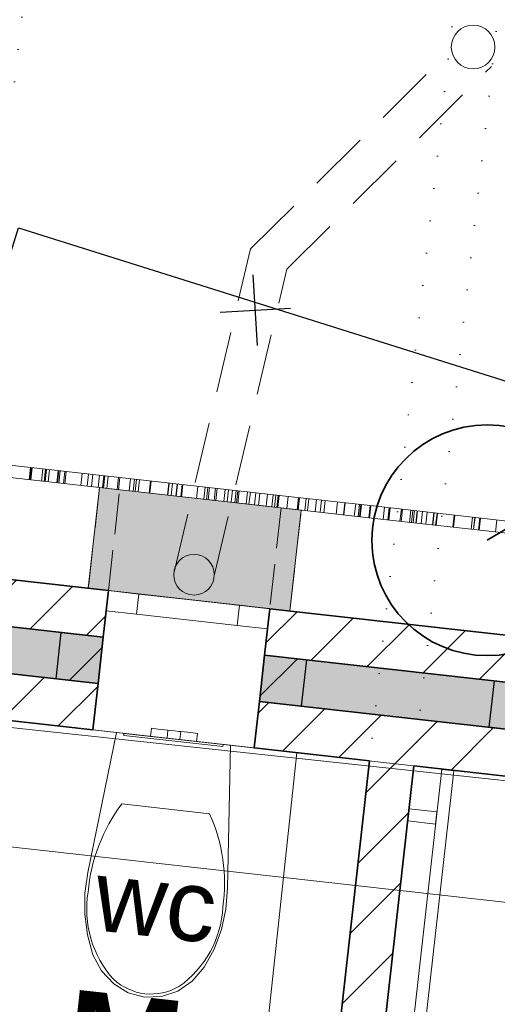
# Model space of a CAD drawing. Header units: millimetres. Extents: x -115474967 to 444143, y -74377 to 241828222.
# Tile 521 of 590: x 312974 to 314151, y 245215 to 247639. Entities that reach past the tile are written whole.
import ezdxf

# ---------------------------------------------------------------- set-up
doc = ezdxf.new("R2010")
doc.units = ezdxf.units.MM
doc.header["$MEASUREMENT"] = 0
for name, pattern in [('Dense Dotted', [80, 0, -80]), ('Hidden Line', [140, 100, -40]), ('Hidden Line copy', [230, 150, -80])]:
    doc.linetypes.add(name, pattern=pattern)
for name, color, linetype, lineweight in [('0_Pen_No__16', 9, 'Continuous', 20), ('0_Pen_No__3', 7, 'Continuous', 15), ('A_BEAMS_Pen_No__3', 7, 'Continuous', 15), ('A_FLOORS FINISH_Pen_No__128', 9, 'Continuous', 0), ('A_SURVEY_Pen_No__1', 7, 'Continuous', 30), ('A_WALL LOAD_Pen_No__1', 7, 'Continuous', 30), ('A_WALL LOAD_Pen_No__2', 1, 'Continuous', 25), ('A_WALL LOAD_Pen_No__3', 7, 'Continuous', 15), ('A_WALL LOAD_Pen_No__6', 7, 'Continuous', 5), ('B_FURN LOOSE_Pen_No__6', 7, 'Continuous', 5), ('C_TEXT GA_Pen_No__6', 7, 'Continuous', 5), ('PALLISADE FENCE_Pen_No__1', 7, 'Continuous', 30), ('SEWER LINE_Pen_No__10', 9, 'Continuous', 20), ('SEWER LINE_Pen_No__6', 7, 'Continuous', 5), ('SPLITPOLE FENCE_Pen_No__2', 7, 'Continuous', 20)]:
    doc.layers.add(name, color=color, linetype=linetype, lineweight=lineweight)
for name, color, linetype, lineweight, true_color in [('0_Pen_No__7', 7, 'Continuous', 5, 0x3f3f3f), ('A_FLOORS FINISH_Pen_No__168', 7, 'Continuous', 5, 0x996633), ('A_WALL LOAD_Pen_No__7', 7, 'Continuous', 5, 0x3f3f3f)]:
    doc.layers.add(name, color=color, linetype=linetype, lineweight=lineweight, true_color=true_color)
doc.layers.add('A_BEAMS', color=7, linetype='Continuous')
doc.layers.add('B_FURN LOOSE', color=7, linetype='Continuous')
doc.styles.add('GENERATED_STYLE_1', font='GOTHIC.TTF')
doc.styles.add('GENERATED_STYLE_2', font='arial.ttf')
doc.styles.add('GENERATED_STYLE_6', font='GOTHICB.TTF')
doc.dimstyles.new('GENERATED_STYLE__7', dxfattribs={"dimtxt": 200, "dimasz": 95, "dimexe": 0.18, "dimexo": 90000, "dimgap": 0.09, "dimtad": 1, "dimtih": 1, "dimtoh": 1, "dimdec": 0, "dimzin": 0, "dimdsep": 46, "dimtxsty": 'GENERATED_STYLE_1', "dimblk": 'ARROWHEAD_2', "dimblk1": 'ARROWHEAD_2', "dimblk2": 'ARROWHEAD_2', "dimcen": 0.09, "dimclrd": 7, "dimclre": 7, "dimclrt": 7, "dimadec": 0, "dimazin": 0, "dimtfac": 1, "dimtdec": 4, "dimtmove": 2, "dimatfit": 3, "dimfxl": 1, "dimtolj": 1, "dimtzin": 0, "dimarcsym": 0})
pattern_1 = [(45, (426418.63, 157469.93), (-76.89786, 76.89786), [])]
pattern_2 = [(45, (426418.63, 157469.93), (-127.27922, 127.27922), [])]

# ---------------------------------------------------------------- blocks, each defined once
blk = doc.blocks.new('LASER CUT SCREEN[12]', base_point=(-110963.4, 88761.6))
at = {"layer": 'A_BEAMS_Pen_No__3', "color": 30, "linetype": 'Continuous', "lineweight": 15}
for p, q in [((-112774.3, 88994.7), (-113678.8, 89096)), ((-112777.6, 88964.8), (-113682.2, 89066.2)), ((-113420.6, 89036.9), (-113417.3, 89066.7)), ((-113419.1, 89036.7), (-113415.8, 89066.5)), ((-113416.9, 89036.5), (-113413.6, 89066.3)), ((-113390.6, 89033.5), (-113387.3, 89063.4)), ((-113383.8, 89032.8), (-113380.4, 89062.6)), ((-113382, 89032.6), (-113378.6, 89062.4)), ((-113381.3, 89032.5), (-113378, 89062.3)), ((-113374.3, 89031.7), (-113371, 89061.5)), ((-113352.3, 89029.2), (-113349, 89059.1)), ((-113350.8, 89029.1), (-113347.4, 89058.9)), ((-113347.7, 89028.7), (-113344.4, 89058.5)), ((-113336.4, 89027.5), (-113333.1, 89057.3)), ((-113333.2, 89027.1), (-113329.9, 89056.9)), ((-113293.8, 89022.7), (-113290.4, 89052.5)), ((-113277.6, 89020.9), (-113274.3, 89050.7)), ((-113267.6, 89019.8), (-113264.3, 89049.6)), ((-113250.8, 89017.9), (-113247.4, 89047.7)), ((-113240.2, 89016.7), (-113236.8, 89046.5)), ((-113237.8, 89016.4), (-113234.4, 89046.2)), ((-113229.5, 89015.5), (-113226.2, 89045.3)), ((-113204, 89012.6), (-113200.6, 89042.4)), ((-113200.8, 89012.3), (-113197.5, 89042.1)), ((-113174.4, 89009.3), (-113171.1, 89039.1)), ((-113164.3, 89008.2), (-113161, 89038)), ((-113159.3, 89007.6), (-113156, 89037.4)), ((-113152.5, 89006.8), (-113149.1, 89036.7)), ((-113125.3, 89003.8), (-113121.9, 89033.6)), ((-113123.5, 89003.6), (-113120.1, 89033.4)), ((-113079.8, 88998.7), (-113076.5, 89028.5)), ((-113079, 88998.6), (-113075.6, 89028.4)), ((-113070.7, 88997.7), (-113067.4, 89027.5)), ((-113059.4, 88996.4), (-113056, 89026.2)), ((-113058.8, 88996.4), (-113055.5, 89026.2)), ((-113046.9, 88995), (-113043.6, 89024.8)), ((-113045.4, 88994.9), (-113042.1, 89024.7)), ((-113008.4, 88990.7), (-113005.1, 89020.5)), ((-112990.9, 88988.7), (-112987.6, 89018.6)), ((-112983.6, 88987.9), (-112980.3, 89017.7)), ((-112979.9, 88987.5), (-112976.6, 89017.3)), ((-112965, 88985.8), (-112961.6, 89015.7)), ((-112961, 88985.4), (-112957.7, 89015.2)), ((-112941.1, 88983.2), (-112937.7, 89013)), ((-112933.3, 88982.3), (-112929.9, 89012.1)), ((-112923.2, 88981.2), (-112919.8, 89011)), ((-112914.1, 88980.1), (-112910.8, 89010)), ((-112909.9, 88979.7), (-112906.5, 89009.5)), ((-112907, 88979.3), (-112903.7, 89009.2)), ((-112886.4, 88977), (-112883.1, 89006.9)), ((-112879.3, 88976.2), (-112875.9, 89006.1)), ((-112865.5, 88974.7), (-112862.2, 89004.5)), ((-112856, 88973.6), (-112852.6, 89003.4)), ((-112837.1, 88971.5), (-112833.7, 89001.3)), ((-112823, 88969.9), (-112819.7, 88999.8)), ((-112816.2, 88969.2), (-112812.8, 88999)), ((-112810.5, 88968.5), (-112807.2, 88998.3)), ((-112808.2, 88968.3), (-112804.8, 88998.1)), ((-112785.8, 88965.8), (-112782.5, 88995.6)), ((-112580.8, 88973), (-112774.3, 88994.7)), ((-112760.3, 88962.9), (-112757, 88992.7)), ((-112758, 88962.7), (-112754.7, 88992.5)), ((-112742, 88960.9), (-112738.7, 88990.7)), ((-112735.4, 88960.1), (-112732.1, 88989.9)), ((-112716.1, 88958), (-112712.7, 88987.8)), ((-112704.1, 88956.6), (-112700.8, 88986.4)), ((-112695.2, 88955.6), (-112691.9, 88985.4)), ((-112664.4, 88952.2), (-112661.1, 88982)), ((-112646.5, 88950.2), (-112643.1, 88980)), ((-112645.5, 88950), (-112642.1, 88979.9)), ((-112619.7, 88947.2), (-112616.4, 88977)), ((-112610.3, 88946.1), (-112606.9, 88975.9)), ((-112607, 88945.7), (-112603.7, 88975.5)), ((-112605.9, 88945.6), (-112602.6, 88975.4)), ((-112605.4, 88945.5), (-112602, 88975.4)), ((-112584.3, 88943.2), (-112580.9, 88973)), ((-112584.1, 88943.2), (-112777.6, 88964.8)), ((-112582, 88942.9), (-112578.7, 88972.7)), ((-111601.7, 88863.3), (-112580.8, 88973)), ((-112548.4, 88939.2), (-112545, 88969)), ((-112537.1, 88937.9), (-112533.7, 88967.7)), ((-112534.6, 88937.6), (-112531.3, 88967.4)), ((-112507.2, 88934.5), (-112503.8, 88964.4)), ((-112504.7, 88934.3), (-112501.3, 88964.1)), ((-112483.5, 88931.9), (-112480.2, 88961.7)), ((-112479.1, 88931.4), (-112475.8, 88961.2)), ((-112474.7, 88930.9), (-112471.3, 88960.7)), ((-112468, 88930.2), (-112464.7, 88960)), ((-112467, 88930), (-112463.7, 88959.9)), ((-112455.4, 88928.7), (-112452.1, 88958.6)), ((-112443.2, 88927.4), (-112439.9, 88957.2)), ((-112427, 88925.6), (-112423.7, 88955.4)), ((-112426.5, 88925.5), (-112423.1, 88955.3)), ((-112419.4, 88924.7), (-112416, 88954.5)), ((-112418.4, 88924.6), (-112415, 88954.4)), ((-112376.7, 88919.9), (-112373.3, 88949.7)), ((-112375.7, 88919.8), (-112372.4, 88949.6)), ((-111605, 88833.5), (-112584.1, 88943.2)), ((-112332.1, 88914.9), (-112328.7, 88944.7)), ((-112326.3, 88914.3), (-112323, 88944.1)), ((-112325.7, 88914.2), (-112322.3, 88944)), ((-112314.1, 88912.9), (-112310.8, 88942.7)), ((-112312.3, 88912.7), (-112309, 88942.5)), ((-112271.5, 88908.1), (-112268.2, 88938))]:
    blk.add_line(p, q, dxfattribs=at)
blk = doc.blocks.new('WC 24[30]', base_point=(-113065.2, 88398.6))
at = {"layer": 'B_FURN LOOSE_Pen_No__6', "color": 7, "linetype": 'Continuous', "lineweight": 5}
for p, q in [((-113121.8, 88404.9), (-113119.6, 88424.8)), ((-113119.6, 88424.8), (-113103, 88423)), ((-113103, 88423), (-113078.9, 88420.3)), ((-113081.1, 88400.4), (-113078.9, 88420.3)), ((-113078.9, 88420.3), (-113074.2, 88419.7)), ((-113074.2, 88419.7), (-113063, 88418.5)), ((-113063, 88418.5), (-113051.7, 88417.2)), ((-113051.7, 88417.2), (-113047.1, 88416.7)), ((-113049.3, 88396.8), (-113047.1, 88416.7)), ((-113047.1, 88416.7), (-113022.9, 88414)), ((-113121.8, 88404.9), (-113105.3, 88403.1)), ((-113105.3, 88403.1), (-113081.1, 88400.4)), ((-113081.1, 88400.4), (-113076.4, 88399.9)), ((-113076.4, 88399.9), (-113065.2, 88398.6)), ((-113065.2, 88398.6), (-113054, 88397.3)), ((-113054, 88397.3), (-113049.3, 88396.8)), ((-113049.3, 88396.8), (-113025.1, 88394.1)), ((-113025.1, 88394.1), (-113008.6, 88392.3)), ((-113022.9, 88414), (-113006.3, 88412.1)), ((-113008.6, 88392.3), (-113006.3, 88412.1)), ((-113084.5, 88226.6), (-113192.7, 88238.8)), ((-112976.2, 88214.5), (-113084.5, 88226.6))]:
    blk.add_line(p, q, dxfattribs=at)
at = {"layer": 'B_FURN LOOSE_Pen_No__6', "color": 7, "linetype": 'Continuous', "lineweight": 5, "flags": 128}
for points in [[(-113284.1, 87966.9), (-113277.3, 87916), (-113263.6, 87867.3), (-113242.3, 87827.5), (-113212.6, 87795.4), (-113176.6, 87773.3), (-113136.5, 87762.6), (-113095, 87764.2), (-113054.9, 87777.8), (-113018.9, 87802.4), (-112989.3, 87836.5), (-112965.2, 87881.1), (-112947.3, 87929.1), (-112936.2, 87979.5), (-112931.9, 88031.1), (-112925.1, 88382.9), (-113205.3, 88414.3), (-113276.5, 88069.7), (-113283.8, 88018.5)], [(-112943, 88384.9), (-113187.4, 88412.3), (-113188, 88407.3), (-112943.5, 88379.9)]]:
    blk.add_lwpolyline(points, close=True, dxfattribs=at)
at = {"layer": 'B_FURN LOOSE_Pen_No__6', "color": 7, "linetype": 'Continuous', "lineweight": 5}
for centre, major_axis, start_param, end_param in [((-112851.9, 87984.3), (47.4, 422.9), 1.041392, 1.594412), ((-113364.9, 88041.8), (47.4, 422.9), 4.688771, 5.241791), ((-113022.2, 87978.9), (28.6, 255.5), 1.515065, 2.415654), ((-113200, 87998.8), (28.6, 255.5), 3.867528, 4.768116), ((-113119.3, 87908.8), (15.4, 137.7), 2.509088, 3.135732), ((-113120.9, 87909), (15.4, 137.7), 3.147454, 3.774097)]:
    blk.add_ellipse(centre, major_axis=major_axis, ratio=0.999377, start_param=start_param, end_param=end_param, dxfattribs=at)
blk = doc.blocks.new('Safety Railing 24[68]', base_point=(-112576.1, 87413.2))
at = {"layer": 'B_FURN LOOSE_Pen_No__6', "color": 7, "linetype": 'Continuous', "lineweight": 5, "flags": 128}
blk.add_lwpolyline([(-112477.7, 87402.2), (-112374.7, 88319.7), (-112404.5, 88323.1), (-112507.5, 87405.5, -0.414214), (-112557.2, 87365.8), (-112581.1, 87368.5), (-112584.4, 87338.7), (-112560.6, 87336, 0.414214), (-112477.7, 87402.2)], format="xyb", close=True, dxfattribs=at)
for points in [[(-112488.1, 88196.6), (-112419.6, 88188.9), (-112416.2, 88218.7), (-112484.8, 88226.4)], [(-112564.3, 87517.5), (-112495.8, 87509.9), (-112492.4, 87539.7), (-112561, 87547.4)]]:
    blk.add_lwpolyline(points, close=True, dxfattribs=at)
blk = doc.blocks.new('ARROWHEAD_2')
at = {"color": 0, "linetype": 'Continuous', "lineweight": 0}
for p, q in [((-0.378, -0.655), (0.378, 0.655)), ((0, 0), (-1, 0))]:
    blk.add_line(p, q, dxfattribs=at)

msp = doc.modelspace()

# ---------------------------------------------------------------- hatches: boundary and pattern name
at = {"layer": '0_Pen_No__16', "linetype": 'Continuous', "lineweight": 0, "true_color": 0x202020}
for points in [[(313668.10008, 246432.05291), (313171.3016, 246487.71933), (313143.47925, 246239.44777), (313640.2848, 246183.78056)], [(313171.30139, 246487.71935), (313143.50098, 246239.61286), (313640.29381, 246183.94708), (313668.09422, 246432.05357)]]:
    msp.add_hatch(color=250, dxfattribs=at).paths.add_polyline_path(points)
at = {"layer": '0_Pen_No__7', "linetype": 'Continuous', "lineweight": 5, "true_color": 0x000000}
h = msp.add_hatch(dxfattribs=at)
h.set_pattern_fill('ANSI31', color=18, scale=870, style=0)
h.set_pattern_definition(pattern_1)
h.paths.add_polyline_path([(312709.21008, 246287.87223), (312696.40438, 246173.58743), (313180.29092, 246119.36781), (313193.09662, 246233.6525)])
h = msp.add_hatch(dxfattribs=at)
h.set_pattern_fill('ANSI31', color=18, scale=870, style=0)
h.set_pattern_definition(pattern_1)
h.paths.add_polyline_path([(313577.80332, 246074.82637), (314247.60213, 245999.77518), (314260.40778, 246114.06), (313590.60886, 246189.11118)])
h = msp.add_hatch(dxfattribs=at)
h.set_pattern_fill('ANSI31', color=18, scale=870, style=0)
h.set_pattern_definition(pattern_1)
h.paths.add_polyline_path([(312683.59878, 246059.30264), (312670.79308, 245945.01783), (313154.67962, 245890.79821), (313167.48532, 246005.08302)])
h = msp.add_hatch(dxfattribs=at)
h.set_pattern_fill('ANSI31', color=18, scale=870, style=0)
h.set_pattern_definition(pattern_1)
h.paths.add_polyline_path([(313552.19202, 245846.25677), (314221.99083, 245771.20559), (314234.79648, 245885.4904), (313564.99756, 245960.54159)])
h = msp.add_hatch(dxfattribs=at)
h.set_pattern_fill('ANSI31', color=18, scale=870, style=0)
h.set_pattern_definition(pattern_1)
h.paths.add_polyline_path([(313836.39334, 245814.41191), (313661.51354, 244256.01014), (313770.87313, 244244.15058), (313945.70924, 245802.16303)])
at = {"layer": 'A_FLOORS FINISH_Pen_No__128', "linetype": 'Continuous', "lineweight": 0}
h = msp.add_hatch(dxfattribs=at)
h.set_pattern_fill('PATTERN__TILES_ANGLED', color=9, style=0, pattern_type=2)
h.set_pattern_definition([(83.87, (314280, 244144.5), (-795.42, 85.43), []), (173.87, (314280, 244144.5), (85.43, 795.42), [])])
h.paths.add_polyline_path([(312428.06415, 242726.04864), (315773.3439, 242356.98843), (316131.92817, 245557.19645), (312787.28779, 245931.96443)])
at = {"layer": 'A_WALL LOAD_Pen_No__6', "linetype": 'Continuous', "lineweight": 5}
h = msp.add_hatch(dxfattribs=at)
h.set_pattern_fill('_WALL_EXTERNAL', style=0, pattern_type=2)
h.set_pattern_definition(pattern_2)
h.paths.add_polyline_path([(313064.12876, 246016.66408), (313076.93441, 246130.94893), (313180.29097, 246119.36779), (313167.48532, 246005.08294)])
h = msp.add_hatch(dxfattribs=at)
h.set_pattern_fill('_WALL_EXTERNAL', style=0, pattern_type=2)
h.set_pattern_definition(pattern_2)
h.paths.add_polyline_path([(313564.99767, 245960.54156), (313577.80332, 246074.82642), (313681.15988, 246063.24528), (313668.35423, 245948.96043)])
at = {"layer": 'A_WALL LOAD_Pen_No__7', "linetype": 'Continuous', "lineweight": 5, "true_color": 0x9f07ff}
for points in [[(312696.40443, 246173.58743), (312683.59873, 246059.30263), (313167.48527, 246005.08301), (313180.29097, 246119.36782)], [(313564.99767, 245960.54157), (314234.79648, 245885.49038), (314247.60213, 245999.7752), (313577.80321, 246074.82638)]]:
    msp.add_hatch(color=190, dxfattribs=at).paths.add_polyline_path(points)

# ---------------------------------------------------------------- linework, layer by layer
at = {"layer": '0_Pen_No__16', "color": 8, "linetype": 'Dense Dotted', "lineweight": 20}
for p, q in [((312800.95316, 246053.92029), (313187.72465, 249505.68689)), ((314235.70756, 249372.81035), (313801.9652, 245507.61328)), ((314345.17118, 249361.87787), (313911.27907, 245495.34637))]:
    msp.add_line(p, q, dxfattribs=at)
at = {"layer": '0_Pen_No__16', "color": 8, "linetype": 'Continuous', "lineweight": 20}
msp.add_line((312752.91047, 245625.16018), (314960.33582, 245377.81751), dxfattribs=at)
at = {"layer": '0_Pen_No__3', "color": 30, "linetype": 'Continuous', "lineweight": 15}
for points in [[(313668.10008, 246432.05291), (313640.2848, 246183.78056), (313143.47925, 246239.44777), (313171.3016, 246487.71933)], [(313171.30139, 246487.71935), (313143.50098, 246239.61286), (313640.29381, 246183.94708), (313668.09422, 246432.05357)]]:
    msp.add_lwpolyline(points, close=True, dxfattribs=at)
at = {"layer": 'A_FLOORS FINISH_Pen_No__168', "color": 25, "linetype": 'Continuous', "lineweight": 5, "true_color": 0x996633, "flags": 128}
msp.add_lwpolyline([(312428.06415, 242726.04864), (315773.3439, 242356.98843), (316131.92817, 245557.19645), (312787.28779, 245931.96443)], close=True, dxfattribs=at)
at = {"layer": 'A_SURVEY_Pen_No__1', "color": 214, "linetype": 'Continuous', "lineweight": 35}
msp.add_circle((314126.39936, 246357.62713), 284.0988, dxfattribs=at)
at = {"layer": 'A_WALL LOAD_Pen_No__1', "color": 214, "linetype": 'Continuous', "lineweight": 35}
for p, q in [((313193.09662, 246233.65255), (313187.52894, 246183.96351)), ((313193.09662, 246233.65255), (313187.52894, 246183.96351)), ((313193.09662, 246233.65255), (313187.52894, 246183.96351)), ((313180.29088, 246119.36781), (312696.40438, 246173.58743)), ((313187.52894, 246183.96351), (313180.29096, 246119.36776)), ((313187.52894, 246183.96351), (313180.29096, 246119.36776)), ((313590.60896, 246189.11116), (313585.04129, 246139.42212)), ((313590.60896, 246189.11116), (313585.04129, 246139.42212)), ((313590.60896, 246189.11116), (313585.04129, 246139.42212)), ((313180.29096, 246119.36776), (313167.48531, 246005.08296)), ((313180.29096, 246119.36776), (313167.48531, 246005.08296)), ((313585.04129, 246139.42212), (313577.80331, 246074.82636)), ((313585.04129, 246139.42212), (313577.80331, 246074.82636)), ((313577.80331, 246074.82636), (313564.99766, 245960.54156)), ((313577.80331, 246074.82636), (313564.99766, 245960.54156)), ((314247.6021, 245999.77518), (313577.80329, 246074.82637)), ((313167.48534, 246005.08301), (312683.59873, 246059.30263)), ((313167.48531, 246005.08296), (313154.67966, 245890.79816)), ((313167.48531, 246005.08296), (313154.67966, 245890.79816)), ((313564.99766, 245960.54156), (313552.19201, 245846.25676)), ((313564.99766, 245960.54156), (313552.19201, 245846.25676)), ((314234.7965, 245885.49042), (313564.99775, 245960.54161))]:
    msp.add_line(p, q, dxfattribs=at)
for points in [[(313193.09663, 246233.65255), (312709.21003, 246287.87221)], [(314260.40778, 246114.05998), (313590.60893, 246189.11116)], [(312670.79308, 245945.01781), (313154.67968, 245890.79816)], [(313552.19198, 245846.25677), (313836.39334, 245814.41191)], [(313836.39334, 245814.41191), (313661.51354, 244256.01014)], [(313770.87313, 244244.15058), (313945.70924, 245802.16303)], [(313945.70924, 245802.16303), (314221.99083, 245771.20558)]]:
    msp.add_lwpolyline(points, dxfattribs=at)
at = {"layer": 'A_WALL LOAD_Pen_No__2', "color": 1, "linetype": 'Continuous', "lineweight": 25, "flags": 128}
for points in [[(313064.12876, 246016.66408), (313076.93441, 246130.94893), (313180.29097, 246119.36779), (313167.48532, 246005.08294)], [(313564.99767, 245960.54156), (313577.80332, 246074.82642), (313681.15988, 246063.24528), (313668.35423, 245948.96043)], [(314131.43993, 245897.07154), (314144.24558, 246011.35639), (314247.60214, 245999.77526), (314234.79649, 245885.49041)]]:
    msp.add_lwpolyline(points, close=True, dxfattribs=at)
at = {"layer": 'A_WALL LOAD_Pen_No__3', "color": 30, "linetype": 'Continuous', "lineweight": 15}
for p, q in [((313193.09662, 246233.65255), (313590.60896, 246189.11116)), ((313154.67966, 245890.79816), (313552.19201, 245846.25676))]:
    msp.add_line(p, q, dxfattribs=at)
at = {"layer": 'A_WALL LOAD_Pen_No__3', "color": 30, "linetype": 'Hidden Line', "lineweight": 15}
for points in [[(313171.27362, 246487.66757), (313143.40757, 246239.22023)], [(313220.96206, 246482.09447), (313171.27362, 246487.66757)], [(313193.09662, 246233.65255), (313220.96206, 246482.09447)], [(313618.40408, 246437.61148), (313590.60896, 246189.11116)], [(313668.09422, 246432.05357), (313618.40408, 246437.61148)], [(313640.298, 246183.54349), (313668.09422, 246432.05357)], [(313143.40757, 246239.22023), (313193.09662, 246233.65255)], [(313590.60896, 246189.11116), (313640.298, 246183.54349)]]:
    msp.add_lwpolyline(points, dxfattribs=at)
at = {"layer": 'A_WALL LOAD_Pen_No__6', "color": 7, "linetype": 'Continuous', "lineweight": 5}
for p, q in [((313267.63018, 246225.30104), (313193.09662, 246233.65255)), ((313262.06251, 246175.612), (313267.63018, 246225.30104)), ((313516.0754, 246197.46267), (313267.63018, 246225.30104)), ((313516.0754, 246197.46267), (313510.50772, 246147.77363)), ((313590.60896, 246189.11116), (313516.0754, 246197.46267)), ((313187.52894, 246183.96351), (313262.06251, 246175.612)), ((313262.06251, 246175.612), (313510.50772, 246147.77363)), ((313510.50772, 246147.77363), (313585.04129, 246139.42212))]:
    msp.add_line(p, q, dxfattribs=at)
at = {"layer": 'PALLISADE FENCE_Pen_No__1', "color": 214, "linetype": 'Continuous', "lineweight": 35}
msp.add_line((314126.39936, 246357.62713), (319263.3566, 249428.24007), dxfattribs=at)
at = {"layer": 'SEWER LINE_Pen_No__10', "color": 25, "linetype": 'Hidden Line copy', "lineweight": 20, "true_color": 0x996633}
for p, q in [((313543.0534, 247074.91066), (313997.02331, 247524.78857)), ((313632.41374, 247024.79681), (314136.55095, 247524.38982)), ((313354.02217, 246275.78729), (313543.0534, 247074.91066)), ((313453.8502, 246269.92527), (313632.41374, 247024.79681))]:
    msp.add_line(p, q, dxfattribs=at)
at = {"layer": 'SEWER LINE_Pen_No__10', "color": 25, "linetype": 'Continuous', "lineweight": 20, "true_color": 0x996633}
for centre, radius in [((314091.69214, 247572.02943), 53.78078), ((313403.93619, 246272.85628), 50)]:
    msp.add_circle(centre, radius, dxfattribs=at)
at = {"layer": 'SPLITPOLE FENCE_Pen_No__2', "color": 1, "linetype": 'Continuous', "lineweight": 25}
for p, q in [((313560.02828, 246837.3093), (313550.09549, 247010.93306)), ((313468.25001, 246919.15478), (313641.87376, 246929.08758))]:
    msp.add_line(p, q, dxfattribs=at)

# ---------------------------------------------------------------- block references
at = {"layer": 'A_BEAMS', "color": 5, "linetype": 'Continuous', "lineweight": 5}
msp.add_blockref('LASER CUT SCREEN[12]', (315455.23705, 246231.49097), dxfattribs=at)
at = {"layer": 'B_FURN LOOSE', "color": 5, "linetype": 'Continuous', "lineweight": 5}
for name, p in [('WC 24[30]', (313353.43584, 245868.52746)), ('Safety Railing 24[68]', (313842.57756, 244883.12846))]:
    msp.add_blockref(name, p, dxfattribs=at)

# ---------------------------------------------------------------- texts
at = {"layer": 'C_TEXT GA_Pen_No__6', "color": 7, "linetype": 'Continuous', "lineweight": 5, "insert": (313230.20346, 245112.59404), "char_height": 250, "attachment_point": 5, "rotation": 353.69798999, "style": 'GENERATED_STYLE_6'}
msp.add_mtext('\\A1;{\\pqc;\\fArial|b1|i0|c0|p34;M}', dxfattribs=at)
at = {"layer": 'SEWER LINE_Pen_No__6', "color": 7, "linetype": 'Continuous', "lineweight": 5, "insert": (313309.88224, 245467.59018), "char_height": 175, "attachment_point": 5, "rotation": 353.59720315, "style": 'GENERATED_STYLE_2'}
msp.add_mtext('\\A1;{\\pqc;\\fArial|b0|i0|c0|p34;wc}', dxfattribs=at)

# ---------------------------------------------------------------- leaders
at = {"layer": 'C_TEXT GA_Pen_No__6', "color": 7, "linetype": 'Continuous', "lineweight": 5, "annotation_type": 0, "has_hookline": 1, "hookline_direction": 0, "text_width": 1961.93724, "horizontal_direction": (0.993781, -0.111353, 0)}
msp.add_leader([(312709.21003, 246287.87221), (312971.63854, 247127.25562), (314481.13133, 246652.67352)], dimstyle='GENERATED_STYLE__7', dxfattribs=at)

doc.saveas('drawing.dxf')
